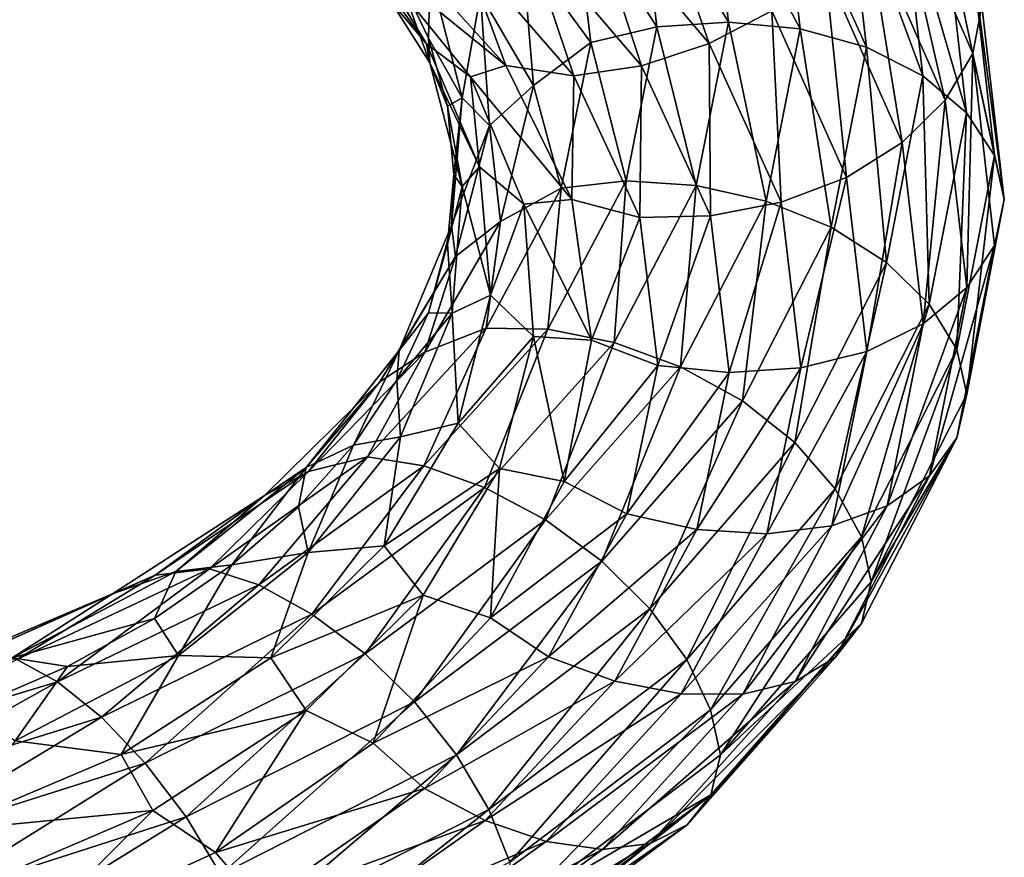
# Model space of a CAD drawing. Header units: metres. Extents: x -109 to 109, y -452 to 89.
# Tile 371 of 656: x 9.17 to 19, y -63.58 to -55.21. Entities that reach past the tile are written whole.
import ezdxf

# ---------------------------------------------------------------- set-up
doc = ezdxf.new("R2010")
doc.units = ezdxf.units.M
doc.layers.add('solid_K244270000C71_000_01', color=7, linetype='CONTINUOUS')

msp = doc.modelspace()

# ---------------------------------------------------------------- linework, layer by layer
at = {"layer": 'solid_K244270000C71_000_01'}
for points in [[(15.40451, -53.596771, 823.220947), (14.826166, -54.002335, 823.163635), (16.048147, -55.451977, 820.756592)], [(15.348933, -53.749199, 814.672485), (16.054342, -53.61348, 814.690308), (16.241848, -55.237858, 812.252075)], [(16.67416, -55.122829, 820.738098), (15.40451, -53.596771, 823.220947), (16.048147, -55.451977, 820.756592)], [(16.054342, -53.61348, 814.690308), (16.760006, -53.592567, 814.824646), (16.955755, -55.305756, 812.297302)], [(16.241848, -55.237858, 812.252075), (16.054342, -53.61348, 814.690308), (16.955755, -55.305756, 812.297302)], [(16.760006, -53.592567, 814.824646), (17.41482, -53.69241, 815.070007), (17.618216, -55.485764, 812.458435)], [(16.955755, -55.305756, 812.297302), (16.760006, -53.592567, 814.824646), (17.618216, -55.485764, 812.458435)], [(14.694885, -53.994057, 814.776489), (15.348933, -53.749199, 814.672485), (15.5282, -55.282833, 812.322021)], [(15.5282, -55.282833, 812.322021), (15.348933, -53.749199, 814.672485), (16.241848, -55.237858, 812.252075)], [(17.41482, -53.69241, 815.070007), (17.971897, -53.913967, 815.41626), (18.181801, -55.772793, 812.731079)], [(17.618216, -55.485764, 812.458435), (17.41482, -53.69241, 815.070007), (18.181801, -55.772793, 812.731079)], [(17.878914, -53.71489, 819.947571), (17.615995, -54.219936, 820.314087), (18.404949, -56.015511, 817.597229)], [(18.679644, -55.551888, 817.201965), (17.878914, -53.71489, 819.947571), (18.404949, -56.015511, 817.597229)], [(18.77212, -55.073009, 816.779663), (17.878914, -53.71489, 819.947571), (18.679644, -55.551888, 817.201965)], [(17.971897, -53.913967, 815.41626), (18.401388, -54.237148, 815.835327), (18.616308, -56.143356, 813.091248)], [(18.181801, -55.772793, 812.731079), (17.971897, -53.913967, 815.41626), (18.616308, -56.143356, 813.091248)], [(14.866513, -55.441711, 812.506226), (14.183822, -54.506916, 814.728699), (14.694885, -53.994057, 814.776489)], [(14.826166, -54.002335, 823.163635), (14.202406, -54.303429, 822.971252), (15.372977, -55.672966, 820.647522)], [(14.866513, -55.441711, 812.506226), (14.694885, -53.994057, 814.776489), (15.5282, -55.282833, 812.322021)], [(16.048147, -55.451977, 820.756592), (14.826166, -54.002335, 823.163635), (15.372977, -55.672966, 820.647522)], [(17.615995, -54.219936, 820.314087), (17.206259, -54.701382, 820.585083), (17.976862, -56.43832, 817.917236)], [(18.404949, -56.015511, 817.597229), (17.615995, -54.219936, 820.314087), (17.976862, -56.43832, 817.917236)], [(18.401388, -54.237148, 815.835327), (18.67774, -54.636345, 816.294861), (18.895887, -56.569183, 813.510071)], [(18.616308, -56.143356, 813.091248), (18.401388, -54.237148, 815.835327), (18.895887, -56.569183, 813.510071)], [(13.226467, -55.452667, 818.940857), (12.287233, -54.324375, 820.97937), (12.526752, -54.481392, 819.515686)], [(12.718617, -54.613201, 821.414612), (12.287233, -54.324375, 820.97937), (13.226467, -55.452667, 818.940857)], [(14.202406, -54.303429, 822.971252), (13.57842, -54.483128, 822.662781), (14.697562, -55.77441, 820.423523)], [(15.372977, -55.672966, 820.647522), (14.202406, -54.303429, 822.971252), (14.697562, -55.77441, 820.423523)], [(13.260481, -55.642437, 817.459778), (12.526752, -54.481392, 819.515686), (12.933249, -54.742851, 817.778503)], [(13.226467, -55.452667, 818.940857), (12.526752, -54.481392, 819.515686), (13.260481, -55.642437, 817.459778)], [(14.019969, -55.66988, 820.226807), (12.917632, -54.452847, 822.38855), (12.718617, -54.613201, 821.414612)], [(13.57842, -54.483128, 822.662781), (12.917632, -54.452847, 822.38855), (14.019969, -55.66988, 820.226807)], [(14.697562, -55.77441, 820.423523), (13.57842, -54.483128, 822.662781), (14.019969, -55.66988, 820.226807)], [(13.764969, -54.959927, 814.987915), (14.183822, -54.506916, 814.728699), (14.294281, -55.868782, 812.547424)], [(14.866513, -55.441711, 812.506226), (14.294281, -55.868782, 812.547424), (14.183822, -54.506916, 814.728699)], [(13.666723, -55.783142, 819.329407), (12.718617, -54.613201, 821.414612), (13.226467, -55.452667, 818.940857)], [(14.019969, -55.66988, 820.226807), (12.718617, -54.613201, 821.414612), (13.666723, -55.783142, 819.329407)], [(18.67774, -54.636345, 816.294861), (18.77212, -55.073009, 816.779663), (18.995205, -57.008396, 813.977295)], [(18.895887, -56.569183, 813.510071), (18.67774, -54.636345, 816.294861), (18.995205, -57.008396, 813.977295)], [(13.264473, -54.738914, 816.530029), (13.246296, -55.397671, 816.642395), (12.933249, -54.742851, 817.778503)], [(13.260481, -55.642437, 817.459778), (12.933249, -54.742851, 817.778503), (13.246296, -55.397671, 816.642395)], [(13.583155, -55.991528, 814.421631), (13.246296, -55.397671, 816.642395), (13.264473, -54.738914, 816.530029)], [(13.583155, -55.991528, 814.421631), (13.264473, -54.738914, 816.530029), (13.764969, -54.959927, 814.987915)], [(17.206259, -54.701382, 820.585083), (16.67416, -55.122829, 820.738098), (17.420933, -56.787601, 818.136536)], [(17.976862, -56.43832, 817.917236), (17.206259, -54.701382, 820.585083), (17.420933, -56.787601, 818.136536)], [(13.583155, -55.991528, 814.421631), (13.764969, -54.959927, 814.987915), (13.856874, -56.271046, 812.84375)], [(13.856874, -56.271046, 812.84375), (13.764969, -54.959927, 814.987915), (14.294281, -55.868782, 812.547424)], [(16.67416, -55.122829, 820.738098), (16.048147, -55.451977, 820.756592), (16.766884, -57.035038, 818.235168)], [(17.420933, -56.787601, 818.136536), (16.67416, -55.122829, 820.738098), (16.766884, -57.035038, 818.235168)], [(18.995205, -57.008396, 813.977295), (18.77212, -55.073009, 816.779663), (18.679644, -55.551888, 817.201965)], [(15.5282, -55.282833, 812.322021), (16.241848, -55.237858, 812.252075), (15.919247, -56.86697, 809.833191)], [(15.919247, -56.86697, 809.833191), (16.241848, -55.237858, 812.252075), (16.618973, -57.023834, 809.790222)], [(16.241848, -55.237858, 812.252075), (16.955755, -55.305756, 812.297302), (16.618973, -57.023834, 809.790222)], [(14.866513, -55.441711, 812.506226), (15.5282, -55.282833, 812.322021), (15.219773, -56.821049, 809.98999)], [(15.219773, -56.821049, 809.98999), (15.5282, -55.282833, 812.322021), (15.919247, -56.86697, 809.833191)], [(16.618973, -57.023834, 809.790222), (16.955755, -55.305756, 812.297302), (17.268276, -57.284172, 809.867981)], [(16.955755, -55.305756, 812.297302), (17.618216, -55.485764, 812.458435), (17.268276, -57.284172, 809.867981)], [(13.260481, -55.642437, 817.459778), (13.246296, -55.397671, 816.642395), (13.436322, -56.07473, 815.488525)], [(13.583155, -55.991528, 814.421631), (13.436322, -56.07473, 815.488525), (13.246296, -55.397671, 816.642395)], [(13.75736, -56.6828, 816.817383), (13.226467, -55.452667, 818.940857), (13.260481, -55.642437, 817.459778)], [(13.666723, -55.783142, 819.329407), (13.226467, -55.452667, 818.940857), (13.75736, -56.6828, 816.817383)], [(14.571229, -56.893837, 810.253601), (14.294281, -55.868782, 812.547424), (14.866513, -55.441711, 812.506226)], [(14.571229, -56.893837, 810.253601), (14.866513, -55.441711, 812.506226), (15.219773, -56.821049, 809.98999)], [(16.048147, -55.451977, 820.756592), (15.372977, -55.672966, 820.647522), (16.061476, -57.170319, 818.214111)], [(16.766884, -57.035038, 818.235168), (16.048147, -55.451977, 820.756592), (16.061476, -57.170319, 818.214111)], [(17.268276, -57.284172, 809.867981), (17.618216, -55.485764, 812.458435), (17.820667, -57.636841, 810.067688)], [(17.618216, -55.485764, 812.458435), (18.181801, -55.772793, 812.731079), (17.820667, -57.636841, 810.067688)], [(18.679644, -55.551888, 817.201965), (18.404949, -56.015511, 817.597229), (18.619909, -57.888153, 814.829346)], [(18.897812, -57.467236, 814.404724), (18.679644, -55.551888, 817.201965), (18.619909, -57.888153, 814.829346)], [(18.995205, -57.008396, 813.977295), (18.679644, -55.551888, 817.201965), (18.897812, -57.467236, 814.404724)], [(13.583738, -56.88007, 815.345703), (13.260481, -55.642437, 817.459778), (13.436322, -56.07473, 815.488525)], [(13.75736, -56.6828, 816.817383), (13.260481, -55.642437, 817.459778), (13.583738, -56.88007, 815.345703)], [(14.678485, -57.008385, 817.96051), (14.019969, -55.66988, 820.226807), (13.666723, -55.783142, 819.329407)], [(14.697562, -55.77441, 820.423523), (14.019969, -55.66988, 820.226807), (14.678485, -57.008385, 817.96051)], [(15.372977, -55.672966, 820.647522), (14.697562, -55.77441, 820.423523), (15.355811, -57.187988, 818.079346)], [(16.061476, -57.170319, 818.214111), (15.372977, -55.672966, 820.647522), (15.355811, -57.187988, 818.079346)], [(14.197653, -57.054947, 817.15918), (13.666723, -55.783142, 819.329407), (13.75736, -56.6828, 816.817383)], [(14.678485, -57.008385, 817.96051), (13.666723, -55.783142, 819.329407), (14.197653, -57.054947, 817.15918)], [(15.355811, -57.187988, 818.079346), (14.697562, -55.77441, 820.423523), (14.678485, -57.008385, 817.96051)], [(17.820667, -57.636841, 810.067688), (18.181801, -55.772793, 812.731079), (18.246544, -58.054932, 810.369446)], [(18.181801, -55.772793, 812.731079), (18.616308, -56.143356, 813.091248), (18.246544, -58.054932, 810.369446)], [(13.856874, -56.271046, 812.84375), (14.294281, -55.868782, 812.547424), (13.965246, -57.228683, 810.388794)], [(14.571229, -56.893837, 810.253601), (13.965246, -57.228683, 810.388794), (14.294281, -55.868782, 812.547424)], [(13.583155, -55.991528, 814.421631), (13.499994, -56.762306, 814.331055), (13.436322, -56.07473, 815.488525)], [(13.478044, -57.268665, 812.308899), (13.499994, -56.762306, 814.331055), (13.583155, -55.991528, 814.421631)], [(13.478044, -57.268665, 812.308899), (13.583155, -55.991528, 814.421631), (13.856874, -56.271046, 812.84375)], [(18.404949, -56.015511, 817.597229), (17.976862, -56.43832, 817.917236), (18.186823, -58.250427, 815.19928)], [(18.619909, -57.888153, 814.829346), (18.404949, -56.015511, 817.597229), (18.186823, -58.250427, 815.19928)], [(13.583738, -56.88007, 815.345703), (13.436322, -56.07473, 815.488525), (13.499994, -56.762306, 814.331055)], [(18.246544, -58.054932, 810.369446), (18.616308, -56.143356, 813.091248), (18.520571, -58.507526, 810.747986)], [(18.616308, -56.143356, 813.091248), (18.895887, -56.569183, 813.510071), (18.520571, -58.507526, 810.747986)], [(13.478044, -57.268665, 812.308899), (13.856874, -56.271046, 812.84375), (13.517778, -57.578213, 810.723877)], [(13.517778, -57.578213, 810.723877), (13.856874, -56.271046, 812.84375), (13.965246, -57.228683, 810.388794)], [(17.976862, -56.43832, 817.917236), (17.420933, -56.787601, 818.136536), (17.624399, -58.525166, 815.486206)], [(18.186823, -58.250427, 815.19928), (17.976862, -56.43832, 817.917236), (17.624399, -58.525166, 815.486206)], [(18.520571, -58.507526, 810.747986), (18.895887, -56.569183, 813.510071), (18.621096, -58.952576, 811.193237)], [(18.895887, -56.569183, 813.510071), (18.995205, -57.008396, 813.977295), (18.621096, -58.952576, 811.193237)], [(13.86494, -57.963455, 814.66272), (13.75736, -56.6828, 816.817383), (13.583738, -56.88007, 815.345703)], [(14.197653, -57.054947, 817.15918), (13.75736, -56.6828, 816.817383), (13.86494, -57.963455, 814.66272)], [(13.583738, -56.88007, 815.345703), (13.499994, -56.762306, 814.331055), (13.436184, -57.45306, 813.176575)], [(13.478044, -57.268665, 812.308899), (13.436184, -57.45306, 813.176575), (13.499994, -56.762306, 814.331055)], [(17.420933, -56.787601, 818.136536), (16.766884, -57.035038, 818.235168), (16.962713, -58.688145, 815.666748)], [(17.624399, -58.525166, 815.486206), (17.420933, -56.787601, 818.136536), (16.962713, -58.688145, 815.666748)], [(13.484055, -58.142784, 813.22644), (13.583738, -56.88007, 815.345703), (13.436184, -57.45306, 813.176575)], [(13.86494, -57.963455, 814.66272), (13.583738, -56.88007, 815.345703), (13.484055, -58.142784, 813.22644)], [(13.821805, -58.291866, 808.075195), (13.965246, -57.228683, 810.388794), (14.571229, -56.893837, 810.253601)], [(13.821805, -58.291866, 808.075195), (14.571229, -56.893837, 810.253601), (14.436994, -58.302616, 807.735535)], [(14.436994, -58.302616, 807.735535), (15.219773, -56.821049, 809.98999), (15.100492, -58.436733, 807.495483)], [(14.571229, -56.893837, 810.253601), (15.219773, -56.821049, 809.98999), (14.436994, -58.302616, 807.735535)], [(15.219773, -56.821049, 809.98999), (15.919247, -56.86697, 809.833191), (15.100492, -58.436733, 807.495483)], [(15.100492, -58.436733, 807.495483), (15.919247, -56.86697, 809.833191), (15.76423, -58.679939, 807.367981)], [(15.919247, -56.86697, 809.833191), (16.618973, -57.023834, 809.790222), (15.76423, -58.679939, 807.367981)], [(14.296389, -58.376625, 814.958679), (14.197653, -57.054947, 817.15918), (13.86494, -57.963455, 814.66272)], [(14.875223, -58.412148, 815.649231), (14.678485, -57.008385, 817.96051), (14.197653, -57.054947, 817.15918)], [(14.875223, -58.412148, 815.649231), (14.197653, -57.054947, 817.15918), (14.296389, -58.376625, 814.958679)], [(15.355811, -57.187988, 818.079346), (14.678485, -57.008385, 817.96051), (14.875223, -58.412148, 815.649231)], [(15.76423, -58.679939, 807.367981), (16.618973, -57.023834, 809.790222), (16.380138, -59.018234, 807.365723)], [(16.766884, -57.035038, 818.235168), (16.061476, -57.170319, 818.214111), (16.249065, -58.734802, 815.735596)], [(16.962713, -58.688145, 815.666748), (16.766884, -57.035038, 818.235168), (16.249065, -58.734802, 815.735596)], [(16.618973, -57.023834, 809.790222), (17.268276, -57.284172, 809.867981), (16.380138, -59.018234, 807.365723)], [(18.621096, -58.952576, 811.193237), (18.995205, -57.008396, 813.977295), (18.897812, -57.467236, 814.404724)], [(15.535159, -58.665817, 815.692017), (15.355811, -57.187988, 818.079346), (14.875223, -58.412148, 815.649231)], [(16.061476, -57.170319, 818.214111), (15.355811, -57.187988, 818.079346), (15.535159, -58.665817, 815.692017)], [(16.249065, -58.734802, 815.735596), (16.061476, -57.170319, 818.214111), (15.535159, -58.665817, 815.692017)], [(12.95409, -58.517815, 810.243896), (13.245784, -58.140324, 812.030518), (13.478044, -57.268665, 812.308899)], [(12.95409, -58.517815, 810.243896), (13.478044, -57.268665, 812.308899), (13.517778, -57.578213, 810.723877)], [(13.517778, -57.578213, 810.723877), (13.965246, -57.228683, 810.388794), (13.209916, -58.532055, 808.305725)], [(13.821805, -58.291866, 808.075195), (13.209916, -58.532055, 808.305725), (13.965246, -57.228683, 810.388794)], [(13.478044, -57.268665, 812.308899), (13.245784, -58.140324, 812.030518), (13.436184, -57.45306, 813.176575)], [(16.380138, -59.018234, 807.365723), (17.268276, -57.284172, 809.867981), (16.904118, -59.434628, 807.495544)], [(17.268276, -57.284172, 809.867981), (17.820667, -57.636841, 810.067688), (16.904118, -59.434628, 807.495544)], [(13.484055, -58.142784, 813.22644), (13.436184, -57.45306, 813.176575), (13.245784, -58.140324, 812.030518)], [(18.897812, -57.467236, 814.404724), (18.619909, -57.888153, 814.829346), (18.250074, -59.766438, 812.08374)], [(18.522455, -59.388229, 811.630127), (18.897812, -57.467236, 814.404724), (18.250074, -59.766438, 812.08374)], [(18.621096, -58.952576, 811.193237), (18.897812, -57.467236, 814.404724), (18.522455, -59.388229, 811.630127)], [(12.761058, -58.827679, 808.680603), (13.517778, -57.578213, 810.723877), (13.209916, -58.532055, 808.305725)], [(12.95409, -58.517815, 810.243896), (13.517778, -57.578213, 810.723877), (12.761058, -58.827679, 808.680603)], [(16.904118, -59.434628, 807.495544), (17.820667, -57.636841, 810.067688), (17.308092, -59.898876, 807.741272)], [(17.820667, -57.636841, 810.067688), (18.246544, -58.054932, 810.369446), (17.308092, -59.898876, 807.741272)], [(18.619909, -57.888153, 814.829346), (18.186823, -58.250427, 815.19928), (17.825588, -60.068138, 812.502991)], [(18.250074, -59.766438, 812.08374), (18.619909, -57.888153, 814.829346), (17.825588, -60.068138, 812.502991)], [(13.543484, -59.242485, 812.530273), (13.86494, -57.963455, 814.66272), (13.484055, -58.142784, 813.22644)], [(14.296389, -58.376625, 814.958679), (13.86494, -57.963455, 814.66272), (13.543484, -59.242485, 812.530273)], [(17.308092, -59.898876, 807.741272), (18.246544, -58.054932, 810.369446), (17.568024, -60.377483, 808.081177)], [(18.246544, -58.054932, 810.369446), (18.520571, -58.507526, 810.747986), (17.568024, -60.377483, 808.081177)], [(13.484055, -58.142784, 813.22644), (13.245784, -58.140324, 812.030518), (12.932004, -58.812485, 810.90625)], [(12.95409, -58.517815, 810.243896), (12.932004, -58.812485, 810.90625), (13.245784, -58.140324, 812.030518)], [(12.966107, -59.37854, 811.154358), (13.484055, -58.142784, 813.22644), (12.932004, -58.812485, 810.90625)], [(13.543484, -59.242485, 812.530273), (13.484055, -58.142784, 813.22644), (12.966107, -59.37854, 811.154358)], [(18.186823, -58.250427, 815.19928), (17.624399, -58.525166, 815.486206), (17.274338, -60.268238, 812.856873)], [(17.825588, -60.068138, 812.502991), (18.186823, -58.250427, 815.19928), (17.274338, -60.268238, 812.856873)], [(12.638409, -59.577591, 806.026184), (13.209916, -58.532055, 808.305725), (13.821805, -58.291866, 808.075195)], [(12.638409, -59.577591, 806.026184), (13.821805, -58.291866, 808.075195), (13.200926, -59.66666, 805.616089)], [(13.821805, -58.291866, 808.075195), (14.436994, -58.302616, 807.735535), (13.200926, -59.66666, 805.616089)], [(13.200926, -59.66666, 805.616089), (14.436994, -58.302616, 807.735535), (13.807616, -59.883453, 805.299011)], [(13.957626, -59.695412, 812.782104), (14.296389, -58.376625, 814.958679), (13.543484, -59.242485, 812.530273)], [(14.436994, -58.302616, 807.735535), (15.100492, -58.436733, 807.495483), (13.807616, -59.883453, 805.299011)], [(14.600525, -59.82365, 813.352661), (14.296389, -58.376625, 814.958679), (13.957626, -59.695412, 812.782104)], [(14.600525, -59.82365, 813.352661), (14.875223, -58.412148, 815.649231), (14.296389, -58.376625, 814.958679)], [(13.807616, -59.883453, 805.299011), (15.100492, -58.436733, 807.495483), (14.414526, -60.207592, 805.093262)], [(15.100492, -58.436733, 807.495483), (15.76423, -58.679939, 807.367981), (14.414526, -60.207592, 805.093262)], [(15.535159, -58.665817, 815.692017), (14.875223, -58.412148, 815.649231), (14.600525, -59.82365, 813.352661)], [(12.026979, -59.686047, 808.277893), (12.498726, -59.460056, 809.813721), (12.95409, -58.517815, 810.243896)], [(12.026979, -59.686047, 808.277893), (12.95409, -58.517815, 810.243896), (12.761058, -58.827679, 808.680603)], [(12.761058, -58.827679, 808.680603), (13.209916, -58.532055, 808.305725), (12.048184, -59.724987, 806.349304)], [(12.638409, -59.577591, 806.026184), (12.048184, -59.724987, 806.349304), (13.209916, -58.532055, 808.305725)], [(12.95409, -58.517815, 810.243896), (12.498726, -59.460056, 809.813721), (12.932004, -58.812485, 810.90625)], [(17.624399, -58.525166, 815.486206), (16.962713, -58.688145, 815.666748), (16.625793, -60.346626, 813.118408)], [(17.274338, -60.268238, 812.856873), (17.624399, -58.525166, 815.486206), (16.625793, -60.346626, 813.118408)], [(17.568024, -60.377483, 808.081177), (18.520571, -58.507526, 810.747986), (17.667349, -60.825592, 808.509338)], [(18.520571, -58.507526, 810.747986), (18.621096, -58.952576, 811.193237), (17.667349, -60.825592, 808.509338)], [(15.226594, -60.148674, 813.322937), (15.535159, -58.665817, 815.692017), (14.600525, -59.82365, 813.352661)], [(16.249065, -58.734802, 815.735596), (15.535159, -58.665817, 815.692017), (15.226594, -60.148674, 813.322937)], [(14.414526, -60.207592, 805.093262), (15.76423, -58.679939, 807.367981), (14.977702, -60.618969, 805.016968)], [(15.76423, -58.679939, 807.367981), (16.380138, -59.018234, 807.365723), (14.977702, -60.618969, 805.016968)], [(15.92632, -60.304493, 813.276245), (16.249065, -58.734802, 815.735596), (15.226594, -60.148674, 813.322937)], [(16.962713, -58.688145, 815.666748), (16.249065, -58.734802, 815.735596), (15.92632, -60.304493, 813.276245)], [(16.625793, -60.346626, 813.118408), (16.962713, -58.688145, 815.666748), (15.92632, -60.304493, 813.276245)], [(11.607045, -59.96653, 806.764282), (12.761058, -58.827679, 808.680603), (12.048184, -59.724987, 806.349304)], [(12.026979, -59.686047, 808.277893), (12.761058, -58.827679, 808.680603), (11.607045, -59.96653, 806.764282)], [(12.966107, -59.37854, 811.154358), (12.932004, -58.812485, 810.90625), (12.498726, -59.460056, 809.813721)], [(17.667349, -60.825592, 808.509338), (18.621096, -58.952576, 811.193237), (18.522455, -59.388229, 811.630127)], [(14.977702, -60.618969, 805.016968), (16.380138, -59.018234, 807.365723), (15.45682, -61.095093, 805.082153)], [(16.380138, -59.018234, 807.365723), (16.904118, -59.434628, 807.495544), (15.45682, -61.095093, 805.082153)], [(12.805928, -60.467228, 810.472595), (13.543484, -59.242485, 812.530273), (12.966107, -59.37854, 811.154358)], [(13.957626, -59.695412, 812.782104), (13.543484, -59.242485, 812.530273), (12.805928, -60.467228, 810.472595)], [(12.045477, -60.534889, 809.180908), (12.498726, -59.460056, 809.813721), (11.94828, -60.076534, 808.757629)], [(12.026979, -59.686047, 808.277893), (11.94828, -60.076534, 808.757629), (12.498726, -59.460056, 809.813721)], [(12.045477, -60.534889, 809.180908), (12.966107, -59.37854, 811.154358), (12.498726, -59.460056, 809.813721)], [(12.805928, -60.467228, 810.472595), (12.966107, -59.37854, 811.154358), (12.045477, -60.534889, 809.180908)], [(15.45682, -61.095093, 805.082153), (16.904118, -59.434628, 807.495544), (15.826205, -61.602604, 805.276001)], [(16.904118, -59.434628, 807.495544), (17.308092, -59.898876, 807.741272), (15.826205, -61.602604, 805.276001)], [(18.522455, -59.388229, 811.630127), (18.250074, -59.766438, 812.08374), (17.311441, -61.578239, 809.432556)], [(17.569813, -61.24144, 808.951233), (18.522455, -59.388229, 811.630127), (17.311441, -61.578239, 809.432556)], [(17.667349, -60.825592, 808.509338), (18.522455, -59.388229, 811.630127), (17.569813, -61.24144, 808.951233)], [(11.060643, -60.698086, 804.15509), (12.048184, -59.724987, 806.349304), (12.638409, -59.577591, 806.026184)], [(11.060643, -60.698086, 804.15509), (12.638409, -59.577591, 806.026184), (11.552937, -60.857834, 803.682373)], [(12.638409, -59.577591, 806.026184), (13.200926, -59.66666, 805.616089), (11.552937, -60.857834, 803.682373)], [(11.607045, -59.96653, 806.764282), (12.048184, -59.724987, 806.349304), (10.518476, -60.75861, 804.564392)], [(11.060643, -60.698086, 804.15509), (10.518476, -60.75861, 804.564392), (12.048184, -59.724987, 806.349304)], [(10.725115, -60.723637, 806.457886), (11.284246, -60.656055, 807.742126), (12.026979, -59.686047, 808.277893)], [(10.725115, -60.723637, 806.457886), (12.026979, -59.686047, 808.277893), (11.607045, -59.96653, 806.764282)], [(12.026979, -59.686047, 808.277893), (11.284246, -60.656055, 807.742126), (11.94828, -60.076534, 808.757629)], [(11.552937, -60.857834, 803.682373), (13.200926, -59.66666, 805.616089), (12.083889, -61.14922, 803.296692)], [(13.200926, -59.66666, 805.616089), (13.807616, -59.883453, 805.299011), (12.083889, -61.14922, 803.296692)], [(13.194716, -60.958012, 810.682922), (13.957626, -59.695412, 812.782104), (12.805928, -60.467228, 810.472595)], [(13.866621, -61.184799, 811.129639), (13.957626, -59.695412, 812.782104), (13.194716, -60.958012, 810.682922)], [(13.866621, -61.184799, 811.129639), (14.600525, -59.82365, 813.352661), (13.957626, -59.695412, 812.782104)], [(15.226594, -60.148674, 813.322937), (14.600525, -59.82365, 813.352661), (13.866621, -61.184799, 811.129639)], [(18.250074, -59.766438, 812.08374), (17.825588, -60.068138, 812.502991), (16.908787, -61.821178, 809.899109)], [(17.311441, -61.578239, 809.432556), (18.250074, -59.766438, 812.08374), (16.908787, -61.821178, 809.899109)], [(12.083889, -61.14922, 803.296692), (13.807616, -59.883453, 805.299011), (12.615033, -61.546364, 803.021423)], [(13.807616, -59.883453, 805.299011), (14.414526, -60.207592, 805.093262), (12.615033, -61.546364, 803.021423)], [(15.826205, -61.602604, 805.276001), (17.308092, -59.898876, 807.741272), (16.063883, -62.105595, 805.580078)], [(17.308092, -59.898876, 807.741272), (17.568024, -60.377483, 808.081177), (16.063883, -62.105595, 805.580078)], [(10.094401, -60.946835, 805.019165), (11.607045, -59.96653, 806.764282), (10.518476, -60.75861, 804.564392)], [(10.725115, -60.723637, 806.457886), (11.607045, -59.96653, 806.764282), (10.094401, -60.946835, 805.019165)], [(12.045477, -60.534889, 809.180908), (11.94828, -60.076534, 808.757629), (11.284246, -60.656055, 807.742126)], [(14.443463, -61.576729, 811.032898), (15.226594, -60.148674, 813.322937), (13.866621, -61.184799, 811.129639)], [(15.92632, -60.304493, 813.276245), (15.226594, -60.148674, 813.322937), (14.443463, -61.576729, 811.032898)], [(17.825588, -60.068138, 812.502991), (17.274338, -60.268238, 812.856873), (16.385887, -61.94886, 810.3172)], [(16.908787, -61.821178, 809.899109), (17.825588, -60.068138, 812.502991), (16.385887, -61.94886, 810.3172)], [(12.615033, -61.546364, 803.021423), (14.414526, -60.207592, 805.093262), (13.107903, -62.023647, 802.879395)], [(14.414526, -60.207592, 805.093262), (14.977702, -60.618969, 805.016968), (13.107903, -62.023647, 802.879395)], [(15.107202, -61.816833, 810.899597), (15.92632, -60.304493, 813.276245), (14.443463, -61.576729, 811.032898)], [(16.625793, -60.346626, 813.118408), (15.92632, -60.304493, 813.276245), (15.107202, -61.816833, 810.899597)], [(15.7707, -61.945148, 810.656372), (16.625793, -60.346626, 813.118408), (15.107202, -61.816833, 810.899597)], [(17.274338, -60.268238, 812.856873), (16.625793, -60.346626, 813.118408), (15.7707, -61.945148, 810.656372)], [(16.385887, -61.94886, 810.3172), (17.274338, -60.268238, 812.856873), (15.7707, -61.945148, 810.656372)], [(16.063883, -62.105595, 805.580078), (17.568024, -60.377483, 808.081177), (16.161228, -62.555496, 805.994324)], [(17.568024, -60.377483, 808.081177), (17.667349, -60.825592, 808.509338), (16.161228, -62.555496, 805.994324)], [(10.750194, -61.562458, 807.353271), (12.045477, -60.534889, 809.180908), (11.284246, -60.656055, 807.742126)], [(11.671856, -61.585659, 808.540466), (12.045477, -60.534889, 809.180908), (10.750194, -61.562458, 807.353271)], [(11.671856, -61.585659, 808.540466), (12.805928, -60.467228, 810.472595), (12.045477, -60.534889, 809.180908)], [(13.194716, -60.958012, 810.682922), (12.805928, -60.467228, 810.472595), (11.671856, -61.585659, 808.540466)], [(13.107903, -62.023647, 802.879395), (14.977702, -60.618969, 805.016968), (13.527207, -62.553619, 802.887024)], [(14.977702, -60.618969, 805.016968), (15.45682, -61.095093, 805.082153), (13.527207, -62.553619, 802.887024)], [(9.090333, -61.584412, 804.826172), (10.512353, -61.190914, 806.77417), (10.725115, -60.723637, 806.457886)], [(9.090333, -61.584412, 804.826172), (10.725115, -60.723637, 806.457886), (10.094401, -60.946835, 805.019165)], [(9.136326, -61.602802, 802.507141), (10.518476, -60.75861, 804.564392), (11.060643, -60.698086, 804.15509)], [(9.136326, -61.602802, 802.507141), (11.060643, -60.698086, 804.15509), (9.54297, -61.823288, 801.981445)], [(11.060643, -60.698086, 804.15509), (11.552937, -60.857834, 803.682373), (9.54297, -61.823288, 801.981445)], [(10.750194, -61.562458, 807.353271), (11.284246, -60.656055, 807.742126), (10.512353, -61.190914, 806.77417)], [(10.725115, -60.723637, 806.457886), (10.512353, -61.190914, 806.77417), (11.284246, -60.656055, 807.742126)], [(10.094401, -60.946835, 805.019165), (10.518476, -60.75861, 804.564392), (8.66574, -61.586098, 802.993042)], [(9.136326, -61.602802, 802.507141), (8.66574, -61.586098, 802.993042), (10.518476, -60.75861, 804.564392)], [(16.161228, -62.555496, 805.994324), (17.667349, -60.825592, 808.509338), (17.569813, -61.24144, 808.951233)], [(9.54297, -61.823288, 801.981445), (11.552937, -60.857834, 803.682373), (9.981547, -62.178738, 801.537964)], [(11.552937, -60.857834, 803.682373), (12.083889, -61.14922, 803.296692), (9.981547, -62.178738, 801.537964)], [(8.267884, -61.722729, 803.48645), (10.094401, -60.946835, 805.019165), (8.66574, -61.586098, 802.993042)], [(9.090333, -61.584412, 804.826172), (10.094401, -60.946835, 805.019165), (8.267884, -61.722729, 803.48645)], [(12.027692, -62.11182, 808.712769), (13.194716, -60.958012, 810.682922), (11.671856, -61.585659, 808.540466)], [(12.693525, -62.437672, 809.037354), (13.194716, -60.958012, 810.682922), (12.027692, -62.11182, 808.712769)], [(12.693525, -62.437672, 809.037354), (13.866621, -61.184799, 811.129639), (13.194716, -60.958012, 810.682922)], [(13.527207, -62.553619, 802.887024), (15.45682, -61.095093, 805.082153), (13.850479, -63.100117, 803.03479)], [(15.45682, -61.095093, 805.082153), (15.826205, -61.602604, 805.276001), (13.850479, -63.100117, 803.03479)], [(9.090333, -61.584412, 804.826172), (9.643143, -61.670788, 805.865601), (10.512353, -61.190914, 806.77417)], [(10.750194, -61.562458, 807.353271), (10.512353, -61.190914, 806.77417), (9.643143, -61.670788, 805.865601)], [(9.981547, -62.178738, 801.537964), (12.083889, -61.14922, 803.296692), (10.420284, -62.638542, 801.203918)], [(12.083889, -61.14922, 803.296692), (12.615033, -61.546364, 803.021423), (10.420284, -62.638542, 801.203918)], [(14.443463, -61.576729, 811.032898), (13.866621, -61.184799, 811.129639), (12.693525, -62.437672, 809.037354)], [(17.569813, -61.24144, 808.951233), (17.311441, -61.578239, 809.432556), (15.829268, -63.25182, 806.946045)], [(16.065519, -62.95385, 806.439026), (17.569813, -61.24144, 808.951233), (15.829268, -63.25182, 806.946045)], [(16.161228, -62.555496, 805.994324), (17.569813, -61.24144, 808.951233), (16.065519, -62.95385, 806.439026)], [(9.136326, -61.602802, 802.507141), (9.54297, -61.823288, 801.981445), (7.234425, -62.519547, 800.550476)], [(9.090333, -61.584412, 804.826172), (8.683532, -62.08889, 805.022156), (9.643143, -61.670788, 805.865601)], [(9.12191, -62.415462, 805.714111), (10.750194, -61.562458, 807.353271), (9.643143, -61.670788, 805.865601)], [(10.179019, -62.550617, 806.778564), (10.750194, -61.562458, 807.353271), (9.12191, -62.415462, 805.714111)], [(10.179019, -62.550617, 806.778564), (11.671856, -61.585659, 808.540466), (10.750194, -61.562458, 807.353271)], [(12.027692, -62.11182, 808.712769), (11.671856, -61.585659, 808.540466), (10.179019, -62.550617, 806.778564)], [(10.420284, -62.638542, 801.203918), (12.615033, -61.546364, 803.021423), (10.827405, -63.172367, 801.006409)], [(12.615033, -61.546364, 803.021423), (13.107903, -62.023647, 802.879395), (10.827405, -63.172367, 801.006409)], [(13.206841, -62.890465, 808.880615), (14.443463, -61.576729, 811.032898), (12.693525, -62.437672, 809.037354)], [(15.107202, -61.816833, 810.899597), (14.443463, -61.576729, 811.032898), (13.206841, -62.890465, 808.880615)], [(13.850479, -63.100117, 803.03479), (15.826205, -61.602604, 805.276001), (14.058486, -63.625061, 803.307129)], [(15.826205, -61.602604, 805.276001), (16.063883, -62.105595, 805.580078), (14.058486, -63.625061, 803.307129)], [(17.311441, -61.578239, 809.432556), (16.908787, -61.821178, 809.899109), (15.461089, -63.439659, 807.456421)], [(15.829268, -63.25182, 806.946045), (17.311441, -61.578239, 809.432556), (15.461089, -63.439659, 807.456421)], [(9.12191, -62.415462, 805.714111), (9.643143, -61.670788, 805.865601), (8.683532, -62.08889, 805.022156)], [(7.234425, -62.519547, 800.550476), (9.54297, -61.823288, 801.981445), (7.566905, -62.92651, 800.061462)], [(9.54297, -61.823288, 801.981445), (9.981547, -62.178738, 801.537964), (7.566905, -62.92651, 800.061462)], [(13.813751, -63.20961, 808.667175), (15.107202, -61.816833, 810.899597), (13.206841, -62.890465, 808.880615)], [(15.7707, -61.945148, 810.656372), (15.107202, -61.816833, 810.899597), (13.813751, -63.20961, 808.667175)], [(16.908787, -61.821178, 809.899109), (16.385887, -61.94886, 810.3172), (14.982959, -63.499432, 807.93396)], [(15.461089, -63.439659, 807.456421), (16.908787, -61.821178, 809.899109), (14.982959, -63.499432, 807.93396)], [(14.420442, -63.418736, 808.344971), (15.7707, -61.945148, 810.656372), (13.813751, -63.20961, 808.667175)], [(16.385887, -61.94886, 810.3172), (15.7707, -61.945148, 810.656372), (14.420442, -63.418736, 808.344971)], [(14.982959, -63.499432, 807.93396), (16.385887, -61.94886, 810.3172), (14.420442, -63.418736, 808.344971)], [(10.495028, -63.109165, 806.917053), (12.027692, -62.11182, 808.712769), (10.179019, -62.550617, 806.778564)], [(11.120642, -63.52948, 807.126526), (12.027692, -62.11182, 808.712769), (10.495028, -63.109165, 806.917053)], [(10.827405, -63.172367, 801.006409), (13.107903, -62.023647, 802.879395), (11.173759, -63.748501, 800.965576)], [(11.120642, -63.52948, 807.126526), (12.693525, -62.437672, 809.037354), (12.027692, -62.11182, 808.712769)], [(13.107903, -62.023647, 802.879395), (13.527207, -62.553619, 802.887024), (11.173759, -63.748501, 800.965576)], [(14.058486, -63.625061, 803.307129), (16.063883, -62.105595, 805.580078), (14.143467, -64.083008, 803.699707)], [(16.063883, -62.105595, 805.580078), (16.161228, -62.555496, 805.994324), (14.143467, -64.083008, 803.699707)], [(7.566905, -62.92651, 800.061462), (9.981547, -62.178738, 801.537964), (7.899507, -63.436657, 799.681274)], [(9.981547, -62.178738, 801.537964), (10.420284, -62.638542, 801.203918), (7.899507, -63.436657, 799.681274)], [(8.371524, -63.31691, 805.228577), (10.179019, -62.550617, 806.778564), (9.12191, -62.415462, 805.714111)], [(13.206841, -62.890465, 808.880615), (12.693525, -62.437672, 809.037354), (11.120642, -63.52948, 807.126526)], [(10.495028, -63.109165, 806.917053), (10.179019, -62.550617, 806.778564), (8.371524, -63.31691, 805.228577)], [(11.173759, -63.748501, 800.965576), (13.527207, -62.553619, 802.887024), (11.440789, -64.328384, 801.074585)], [(13.527207, -62.553619, 802.887024), (13.850479, -63.100117, 803.03479), (11.440789, -64.328384, 801.074585)], [(14.143467, -64.083008, 803.699707), (16.161228, -62.555496, 805.994324), (16.065519, -62.95385, 806.439026)], [(7.899507, -63.436657, 799.681274), (10.420284, -62.638542, 801.203918), (8.20814, -64.015854, 799.440247)], [(10.420284, -62.638542, 801.203918), (10.827405, -63.172367, 801.006409), (8.20814, -64.015854, 799.440247)], [(11.558114, -64.035751, 806.918274), (13.206841, -62.890465, 808.880615), (11.120642, -63.52948, 807.126526)], [(13.813751, -63.20961, 808.667175), (13.206841, -62.890465, 808.880615), (11.558114, -64.035751, 806.918274)], [(16.065519, -62.95385, 806.439026), (15.829268, -63.25182, 806.946045), (13.85316, -64.721924, 804.686218)], [(14.059917, -64.459038, 804.156311), (16.065519, -62.95385, 806.439026), (13.85316, -64.721924, 804.686218)], [(14.143467, -64.083008, 803.699707), (16.065519, -62.95385, 806.439026), (14.059917, -64.459038, 804.156311)], [(11.440789, -64.328384, 801.074585), (13.850479, -63.100117, 803.03479), (11.612607, -64.87207, 801.32019)], [(13.850479, -63.100117, 803.03479), (14.058486, -63.625061, 803.307129), (11.612607, -64.87207, 801.32019)], [(8.20814, -64.015854, 799.440247), (10.827405, -63.172367, 801.006409), (8.470709, -64.628967, 799.36145)], [(8.641469, -63.904301, 805.338135), (10.495028, -63.109165, 806.917053), (8.371524, -63.31691, 805.228577)], [(10.827405, -63.172367, 801.006409), (11.173759, -63.748501, 800.965576), (8.470709, -64.628967, 799.36145)], [(9.1963, -64.409874, 805.444153), (10.495028, -63.109165, 806.917053), (8.641469, -63.904301, 805.338135)], [(9.1963, -64.409874, 805.444153), (11.120642, -63.52948, 807.126526), (10.495028, -63.109165, 806.917053)], [(12.089258, -64.426216, 806.633484), (13.813751, -63.20961, 808.667175), (11.558114, -64.035751, 806.918274)], [(14.420442, -63.418736, 808.344971), (13.813751, -63.20961, 808.667175), (12.089258, -64.426216, 806.633484)], [(15.829268, -63.25182, 806.946045), (15.461089, -63.439659, 807.456421), (13.530944, -64.860001, 805.235596)], [(13.85316, -64.721924, 804.686218), (15.829268, -63.25182, 806.946045), (13.530944, -64.860001, 805.235596)], [(12.62021, -64.708275, 806.241028), (14.420442, -63.418736, 808.344971), (12.089258, -64.426216, 806.633484)], [(14.982959, -63.499432, 807.93396), (14.420442, -63.418736, 808.344971), (12.62021, -64.708275, 806.241028)], [(15.461089, -63.439659, 807.456421), (14.982959, -63.499432, 807.93396), (13.112503, -64.858459, 805.765991)], [(13.530944, -64.860001, 805.235596), (15.461089, -63.439659, 807.456421), (13.112503, -64.858459, 805.765991)], [(11.558114, -64.035751, 806.918274), (11.120642, -63.52948, 807.126526), (9.1963, -64.409874, 805.444153)], [(13.112503, -64.858459, 805.765991), (14.982959, -63.499432, 807.93396), (12.62021, -64.708275, 806.241028)]]:
    msp.add_3dface(points, dxfattribs=at)

doc.saveas('drawing.dxf')
